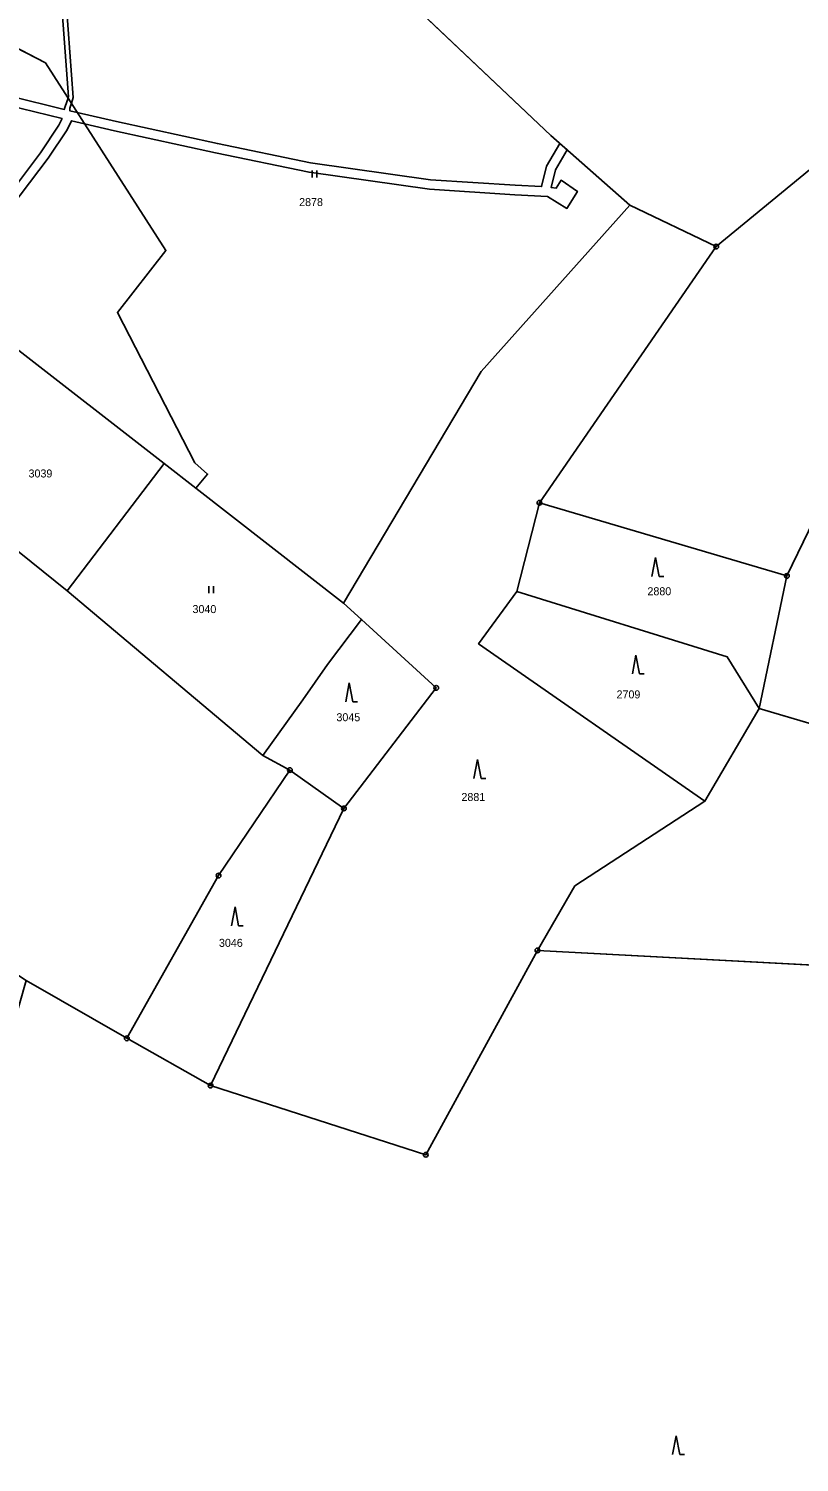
# Model space of a CAD drawing. Extents: x -689422 to -685210, y -987725 to -982160.
# Drawn here: x -688573.2 to -688409.6, y -986289.5 to -985985 of the extents above; entities that cross this region are included whole.
import ezdxf

# ---------------------------------------------------------------- set-up
doc = ezdxf.new("R2010")
doc.units = 0
for name, color, linetype in [('KN_Hranice_parcel', 7, 'Continuous'), ('KN_Parcelni cisla', 7, 'Continuous'), ('KN_Polygon parcely', 7, 'Continuous'), ('KN_POZEMKY_LESNI POZEMEK', 7, 'Continuous'), ('KN_POZEMKY_ORNA PUDA', 7, 'Continuous'), ('KN_POZEMKY_TTP', 7, 'Continuous'), ('KN_POZEMKY_ZAHRADA', 7, 'Continuous'), ('KN_Věcná břemena k části', 7, 'Continuous'), ('KN_Značky bodu BP', 7, 'Continuous'), ('KN_Značky kultur', 7, 'Continuous')]:
    doc.layers.add(name, color=color, linetype=linetype)

msp = doc.modelspace()

# ---------------------------------------------------------------- linework, layer by layer
at = {"layer": 'KN_Hranice_parcel'}
for p, q in [((-688445.57, -986022.52), (-688427.24, -986031.3)), ((-688427.24, -986031.3), (-688464.77, -986085.7)), ((-688576.58, -986052.36), (-688544.45, -986077.37)), ((-688565.04, -986104.4), (-688544.45, -986077.37)), ((-688544.45, -986077.37), (-688537.73, -986082.6)), ((-688537.73, -986082.6), (-688506.34, -986107.03)), ((-688464.77, -986085.7), (-688469.54, -986104.54)), ((-688464.77, -986085.7), (-688412.24, -986101.27)), ((-688412.24, -986101.27), (-688418.13, -986129.42)), ((-688565.04, -986104.4), (-688523.53, -986139.42)), ((-688502.53, -986110.48), (-688506.34, -986107.03)), ((-688429.62, -986149.12), (-688418.13, -986129.42)), ((-688418.13, -986129.42), (-688310.03, -986161.32)), ((-688517.75, -986142.5), (-688523.53, -986139.42)), ((-688517.75, -986142.5), (-688506.29, -986150.65)), ((-688506.29, -986150.65), (-688534.6, -986209.52)), ((-688573.76, -986187.16), (-688552.37, -986199.48)), ((-688534.6, -986209.52), (-688552.37, -986199.48))]:
    msp.add_line(p, q, dxfattribs=at)
for points in [[(-688323.9, -985881.67), (-688357.09, -985935.41), (-688393.46, -985987.7), (-688407.45, -986014.99), (-688427.24, -986031.3)], [(-688546.4, -985928.02), (-688462.38, -986007.69), (-688445.57, -986022.52)], [(-688639.44, -985954.31), (-688629.56, -985964.66), (-688611.45, -985970.61), (-688569.64, -985992.28), (-688544.08, -986032.11), (-688554.36, -986045.3), (-688537.94, -986077.22), (-688535.21, -986079.63), (-688537.73, -986082.6)], [(-688506.34, -986107.03), (-688477.14, -986057.8), (-688445.57, -986022.52)], [(-688412.24, -986101.27), (-688399.6, -986075.08), (-688397.63, -986073.33), (-688382.65, -986072.65), (-688354.12, -986078.58)], [(-688597.41, -986081.31), (-688577.78, -986094.17), (-688565.04, -986104.4)], [(-688469.54, -986104.54), (-688477.68, -986115.66), (-688429.62, -986149.12)], [(-688418.13, -986129.42), (-688424.9, -986118.43), (-688469.54, -986104.54)], [(-688523.53, -986139.42), (-688515.01, -986127.56), (-688509.78, -986120.1), (-688502.53, -986110.48)], [(-688502.53, -986110.48), (-688486.68, -986125.03), (-688506.29, -986150.65)], [(-688552.37, -986199.48), (-688532.88, -986164.9), (-688517.75, -986142.5)], [(-688429.62, -986149.12), (-688457.24, -986167.09), (-688465.19, -986180.81)], [(-688465.19, -986180.81), (-688488.89, -986224.22), (-688534.6, -986209.52)], [(-688465.19, -986180.81), (-688401.09, -986184.22), (-688319.67, -986195.52)]]:
    msp.add_lwpolyline(points, dxfattribs=at)
at = {"layer": 'KN_Polygon parcely'}
for points in [[(-688595.12, -985944.03), (-688612.85, -985923.16), (-688639.44, -985954.31), (-688629.56, -985964.66), (-688611.45, -985970.61), (-688569.64, -985992.28), (-688544.08, -986032.11), (-688554.36, -986045.3), (-688537.94, -986077.22), (-688535.21, -986079.63), (-688537.73, -986082.6), (-688506.34, -986107.03), (-688477.14, -986057.8), (-688445.57, -986022.52), (-688462.38, -986007.69), (-688546.4, -985928.02), (-688562.72, -985945.7)], [(-688506.29, -986150.65), (-688534.6, -986209.52), (-688488.89, -986224.22), (-688465.19, -986180.81), (-688457.24, -986167.09), (-688429.62, -986149.12), (-688477.68, -986115.66), (-688469.54, -986104.54), (-688464.77, -986085.7), (-688427.24, -986031.3), (-688445.57, -986022.52), (-688477.14, -986057.8), (-688506.34, -986107.03), (-688502.53, -986110.48), (-688486.68, -986125.03)], [(-688565.04, -986104.4), (-688544.45, -986077.37), (-688576.58, -986052.36), (-688597.41, -986081.31), (-688577.78, -986094.17)], [(-688517.75, -986142.5), (-688523.53, -986139.42), (-688565.04, -986104.4), (-688577.78, -986094.17), (-688597.41, -986081.31), (-688628.66, -986061.01), (-688645.69, -986094.1), (-688669.34, -986128.45), (-688628.23, -986151.62), (-688578.03, -986184.37), (-688573.76, -986187.16), (-688552.37, -986199.48), (-688532.88, -986164.9)], [(-688310.03, -986161.32), (-688298.64, -986120.9), (-688354.17, -986086.39), (-688354.12, -986078.58), (-688382.65, -986072.65), (-688397.63, -986073.33), (-688399.6, -986075.08), (-688412.24, -986101.27), (-688418.13, -986129.42)], [(-688509.78, -986120.1), (-688502.53, -986110.48), (-688506.34, -986107.03), (-688537.73, -986082.6), (-688544.45, -986077.37), (-688565.04, -986104.4), (-688523.53, -986139.42), (-688515.01, -986127.56)], [(-688469.54, -986104.54), (-688424.9, -986118.43), (-688418.13, -986129.42), (-688412.24, -986101.27), (-688464.77, -986085.7)], [(-688477.68, -986115.66), (-688429.62, -986149.12), (-688418.13, -986129.42), (-688424.9, -986118.43), (-688469.54, -986104.54)], [(-688506.29, -986150.65), (-688486.68, -986125.03), (-688502.53, -986110.48), (-688509.78, -986120.1), (-688515.01, -986127.56), (-688523.53, -986139.42), (-688517.75, -986142.5)], [(-688319.67, -986195.52), (-688310.03, -986161.32), (-688418.13, -986129.42), (-688429.62, -986149.12), (-688457.24, -986167.09), (-688465.19, -986180.81), (-688401.09, -986184.22)], [(-688517.75, -986142.5), (-688532.88, -986164.9), (-688552.37, -986199.48), (-688534.6, -986209.52), (-688506.29, -986150.65)], [(-688465.19, -986180.81), (-688488.89, -986224.22), (-688534.6, -986209.52), (-688552.37, -986199.48), (-688573.76, -986187.16), (-688587.72, -986236.43), (-688602.73, -986288.72), (-688586.2, -986290.37), (-688581.04, -986297.2), (-688572.67, -986340.68), (-688560.75, -986370.97), (-688545.9, -986381.62), (-688513, -986393.32), (-688433.71, -986405.4), (-688417.16, -986410.57), (-688392.14, -986393.72), (-688370.08, -986357.88), (-688305.26, -986373.78), (-688304.11, -986370.7), (-688276.77, -986297.03), (-688244.24, -986223.32), (-688279.78, -986211.22), (-688319.67, -986195.52), (-688401.09, -986184.22)]]:
    msp.add_lwpolyline(points, close=True, dxfattribs=at)
for points in [[(-688546.4, -985928.02), (-688462.38, -986007.69), (-688445.57, -986022.52), (-688427.24, -986031.3), (-688407.45, -986014.99), (-688393.46, -985987.7), (-688357.09, -985935.41)], [(-688357.09, -985935.41), (-688393.46, -985987.7), (-688407.45, -986014.99), (-688427.24, -986031.3), (-688464.77, -986085.7), (-688412.24, -986101.27), (-688399.6, -986075.08), (-688397.63, -986073.33), (-688382.65, -986072.65), (-688354.12, -986078.58), (-688330.93, -986034.27), (-688325.79, -986018.8), (-688308.39, -985977.94)], [(-688676.04, -985982.04), (-688668.28, -985986.78), (-688621.27, -986015.48), (-688619.22, -986013.12), (-688601.91, -985992.28), (-688593.98, -985998.97), (-688582.31, -986008.82), (-688585.22, -986012.38), (-688590.96, -986019.4), (-688593.06, -986021.97), (-688602.06, -986032.53), (-688576.58, -986052.36), (-688544.45, -986077.37), (-688537.73, -986082.6), (-688535.21, -986079.63), (-688537.94, -986077.22), (-688554.36, -986045.3), (-688544.08, -986032.11), (-688569.64, -985992.28), (-688611.45, -985970.61)]]:
    msp.add_lwpolyline(points, dxfattribs=at)
at = {"layer": 'KN_POZEMKY_LESNI POZEMEK'}
for p, q in [((-688427.24, -986031.3), (-688407.45, -986014.99)), ((-688477.14, -986057.8), (-688445.57, -986022.52)), ((-688445.57, -986022.52), (-688427.24, -986031.3)), ((-688427.24, -986031.3), (-688464.77, -986085.7)), ((-688464.77, -986085.7), (-688427.24, -986031.3)), ((-688506.34, -986107.03), (-688477.14, -986057.8)), ((-688412.24, -986101.27), (-688399.6, -986075.08)), ((-688399.6, -986075.08), (-688412.24, -986101.27)), ((-688464.77, -986085.7), (-688469.54, -986104.54)), ((-688469.54, -986104.54), (-688464.77, -986085.7)), ((-688412.24, -986101.27), (-688464.77, -986085.7)), ((-688464.77, -986085.7), (-688412.24, -986101.27)), ((-688418.13, -986129.42), (-688412.24, -986101.27)), ((-688412.24, -986101.27), (-688418.13, -986129.42)), ((-688469.54, -986104.54), (-688477.68, -986115.66)), ((-688477.68, -986115.66), (-688469.54, -986104.54)), ((-688469.54, -986104.54), (-688424.9, -986118.43)), ((-688424.9, -986118.43), (-688469.54, -986104.54)), ((-688502.53, -986110.48), (-688506.34, -986107.03)), ((-688509.78, -986120.1), (-688502.53, -986110.48)), ((-688486.68, -986125.03), (-688502.53, -986110.48)), ((-688502.53, -986110.48), (-688486.68, -986125.03)), ((-688477.68, -986115.66), (-688429.62, -986149.12)), ((-688429.62, -986149.12), (-688477.68, -986115.66)), ((-688515.01, -986127.56), (-688509.78, -986120.1)), ((-688424.9, -986118.43), (-688418.13, -986129.42)), ((-688418.13, -986129.42), (-688424.9, -986118.43)), ((-688506.29, -986150.65), (-688486.68, -986125.03)), ((-688486.68, -986125.03), (-688506.29, -986150.65)), ((-688523.53, -986139.42), (-688515.01, -986127.56)), ((-688429.62, -986149.12), (-688418.13, -986129.42)), ((-688418.13, -986129.42), (-688429.62, -986149.12)), ((-688418.13, -986129.42), (-688310.03, -986161.32)), ((-688310.03, -986161.32), (-688418.13, -986129.42)), ((-688517.75, -986142.5), (-688523.53, -986139.42)), ((-688532.88, -986164.9), (-688517.75, -986142.5)), ((-688517.75, -986142.5), (-688506.29, -986150.65)), ((-688506.29, -986150.65), (-688517.75, -986142.5)), ((-688534.6, -986209.52), (-688506.29, -986150.65)), ((-688506.29, -986150.65), (-688534.6, -986209.52)), ((-688429.62, -986149.12), (-688457.24, -986167.09)), ((-688457.24, -986167.09), (-688429.62, -986149.12)), ((-688552.37, -986199.48), (-688532.88, -986164.9)), ((-688457.24, -986167.09), (-688465.19, -986180.81)), ((-688465.19, -986180.81), (-688457.24, -986167.09)), ((-688465.19, -986180.81), (-688488.89, -986224.22)), ((-688488.89, -986224.22), (-688465.19, -986180.81)), ((-688465.19, -986180.81), (-688401.09, -986184.22)), ((-688401.09, -986184.22), (-688465.19, -986180.81)), ((-688573.76, -986187.16), (-688552.37, -986199.48)), ((-688552.37, -986199.48), (-688534.6, -986209.52)), ((-688534.6, -986209.52), (-688552.37, -986199.48)), ((-688488.89, -986224.22), (-688534.6, -986209.52)), ((-688534.6, -986209.52), (-688488.89, -986224.22))]:
    msp.add_line(p, q, dxfattribs=at)
at = {"layer": 'KN_POZEMKY_ORNA PUDA'}
for p, q in [((-688576.58, -986052.36), (-688544.45, -986077.37)), ((-688544.45, -986077.37), (-688565.04, -986104.4)), ((-688565.04, -986104.4), (-688577.78, -986094.17))]:
    msp.add_line(p, q, dxfattribs=at)
at = {"layer": 'KN_POZEMKY_TTP'}
for p, q in [((-688462.38, -986007.69), (-688546.4, -985928.02)), ((-688546.4, -985928.02), (-688462.38, -986007.69)), ((-688569.64, -985992.28), (-688611.45, -985970.61)), ((-688544.08, -986032.11), (-688569.64, -985992.28)), ((-688445.57, -986022.52), (-688462.38, -986007.69)), ((-688462.38, -986007.69), (-688445.57, -986022.52)), ((-688407.45, -986014.99), (-688427.24, -986031.3)), ((-688445.57, -986022.52), (-688477.14, -986057.8)), ((-688427.24, -986031.3), (-688445.57, -986022.52)), ((-688554.36, -986045.3), (-688544.08, -986032.11)), ((-688537.94, -986077.22), (-688554.36, -986045.3)), ((-688477.14, -986057.8), (-688506.34, -986107.03)), ((-688565.04, -986104.4), (-688544.45, -986077.37)), ((-688544.45, -986077.37), (-688537.73, -986082.6)), ((-688535.21, -986079.63), (-688537.94, -986077.22)), ((-688537.73, -986082.6), (-688535.21, -986079.63)), ((-688506.34, -986107.03), (-688537.73, -986082.6)), ((-688537.73, -986082.6), (-688506.34, -986107.03)), ((-688577.78, -986094.17), (-688565.04, -986104.4)), ((-688565.04, -986104.4), (-688523.53, -986139.42)), ((-688523.53, -986139.42), (-688565.04, -986104.4)), ((-688506.34, -986107.03), (-688502.53, -986110.48)), ((-688502.53, -986110.48), (-688509.78, -986120.1)), ((-688509.78, -986120.1), (-688515.01, -986127.56)), ((-688515.01, -986127.56), (-688523.53, -986139.42)), ((-688523.53, -986139.42), (-688517.75, -986142.5)), ((-688517.75, -986142.5), (-688532.88, -986164.9)), ((-688532.88, -986164.9), (-688552.37, -986199.48)), ((-688552.37, -986199.48), (-688573.76, -986187.16))]:
    msp.add_line(p, q, dxfattribs=at)
at = {"layer": 'KN_POZEMKY_ZAHRADA'}
for p, q in [((-688611.45, -985970.61), (-688569.64, -985992.28)), ((-688569.64, -985992.28), (-688544.08, -986032.11)), ((-688544.08, -986032.11), (-688554.36, -986045.3)), ((-688554.36, -986045.3), (-688537.94, -986077.22)), ((-688544.45, -986077.37), (-688576.58, -986052.36)), ((-688537.73, -986082.6), (-688544.45, -986077.37)), ((-688537.94, -986077.22), (-688535.21, -986079.63)), ((-688535.21, -986079.63), (-688537.73, -986082.6))]:
    msp.add_line(p, q, dxfattribs=at)
at = {"layer": 'KN_Věcná břemena k části'}
for points in [[(-688566.86, -985970.73), (-688564.76, -985999.48), (-688564.85, -985999.75), (-688565.45, -986001.55), (-688565.65, -986002.16), (-688577.09, -985999.33), (-688586.74, -985995.25), (-688593.64, -985992.06), (-688594.47, -985990.64), (-688594.78, -985981.16)], [(-688578.95, -986025.64), (-688569.04, -986012.54), (-688565.06, -986006.51), (-688564.12, -986004.58), (-688561.33, -986005.23), (-688554.99, -986006.69), (-688533.57, -986011.37), (-688513.69, -986015.5), (-688488.1, -986019.12), (-688470.01, -986020.27), (-688463.09, -986020.66), (-688458.93, -986023.18), (-688456.71, -986019.56), (-688460.18, -986017.2), (-688461.2, -986018.86), (-688462.29, -986018.73), (-688461.36, -986014.96), (-688458.91, -986010.75), (-688460.44, -986009.4), (-688463.24, -986014.2), (-688464.3, -986018.56), (-688469.9, -986018.27), (-688487.9, -986017.13), (-688513.35, -986013.53), (-688533.15, -986009.41), (-688554.55, -986004.74), (-688562.88, -986002.82), (-688564.44, -986002.46), (-688564.5, -986001.87), (-688564.15, -986000.83), (-688563.75, -985999.61), (-688565.86, -985970.64)], [(-688577.73, -986001.24), (-688566.11, -986004.1), (-688566.8, -986005.52), (-688570.67, -986011.39), (-688580.51, -986024.39)]]:
    msp.add_lwpolyline(points, dxfattribs=at)
at = {"layer": 'KN_Značky bodu BP'}
for centre, radius in [((-688427.24, -986031.3), 0.5), ((-688427.24, -986031.3), 0.0303), ((-688464.77, -986085.7), 0.5), ((-688464.77, -986085.7), 0.0303), ((-688412.24, -986101.27), 0.5), ((-688412.24, -986101.27), 0.0303), ((-688486.68, -986125.03), 0.5), ((-688486.68, -986125.03), 0.0303), ((-688517.75, -986142.5), 0.5), ((-688517.75, -986142.5), 0.0303), ((-688506.29, -986150.65), 0.5), ((-688506.29, -986150.65), 0.0303), ((-688532.88, -986164.9), 0.5), ((-688532.88, -986164.9), 0.0303), ((-688465.19, -986180.81), 0.5), ((-688465.19, -986180.81), 0.0303), ((-688552.37, -986199.48), 0.5), ((-688552.37, -986199.48), 0.0303), ((-688534.6, -986209.52), 0.5), ((-688534.6, -986209.52), 0.0303), ((-688488.89, -986224.22), 0.5), ((-688488.89, -986224.22), 0.0303)]:
    msp.add_circle(centre, radius, dxfattribs=at)
at = {"layer": 'KN_Značky kultur'}
for p, q in [((-688513.04, -986016.65), (-688513.04, -986015.15)), ((-688512.04, -986016.65), (-688512.04, -986015.15)), ((-688440.13, -986097.36), (-688440.88, -986101.36)), ((-688439.38, -986101.36), (-688440.13, -986097.36)), ((-688439.38, -986101.36), (-688438.38, -986101.36)), ((-688534.98, -986104.95), (-688534.98, -986103.45)), ((-688533.98, -986104.95), (-688533.98, -986103.45)), ((-688444.28, -986118.08), (-688445.03, -986122.08)), ((-688443.53, -986122.08), (-688444.28, -986118.08)), ((-688443.53, -986122.08), (-688442.53, -986122.08)), ((-688505.15, -986123.98), (-688505.9, -986127.98)), ((-688504.4, -986127.98), (-688505.15, -986123.98)), ((-688504.4, -986127.98), (-688503.4, -986127.98)), ((-688477.92, -986140.28), (-688478.67, -986144.28)), ((-688477.17, -986144.28), (-688477.92, -986140.28)), ((-688477.17, -986144.28), (-688476.17, -986144.28)), ((-688529.4, -986171.56), (-688530.15, -986175.56)), ((-688528.65, -986175.56), (-688529.4, -986171.56)), ((-688528.65, -986175.56), (-688527.65, -986175.56)), ((-688435.74, -986283.89), (-688436.49, -986287.89)), ((-688434.99, -986287.89), (-688435.74, -986283.89)), ((-688434.99, -986287.89), (-688433.99, -986287.89))]:
    msp.add_line(p, q, dxfattribs=at)

# ---------------------------------------------------------------- texts
at = {"layer": 'KN_Parcelni cisla'}
for s, p in [('2878', (-688515.79, -986022.69)), ('3039', (-688573.24, -986080.34)), ('2880', (-688441.84, -986105.36)), ('3040', (-688538.43, -986109.15)), ('2709', (-688448.4, -986127.27)), ('3045', (-688507.87, -986132.12)), ('2881', (-688481.33, -986149.07)), ('3046', (-688532.81, -986180.05))]:
    msp.add_text(s, height=1.7, dxfattribs=at).set_placement(p)

doc.saveas('drawing.dxf')
